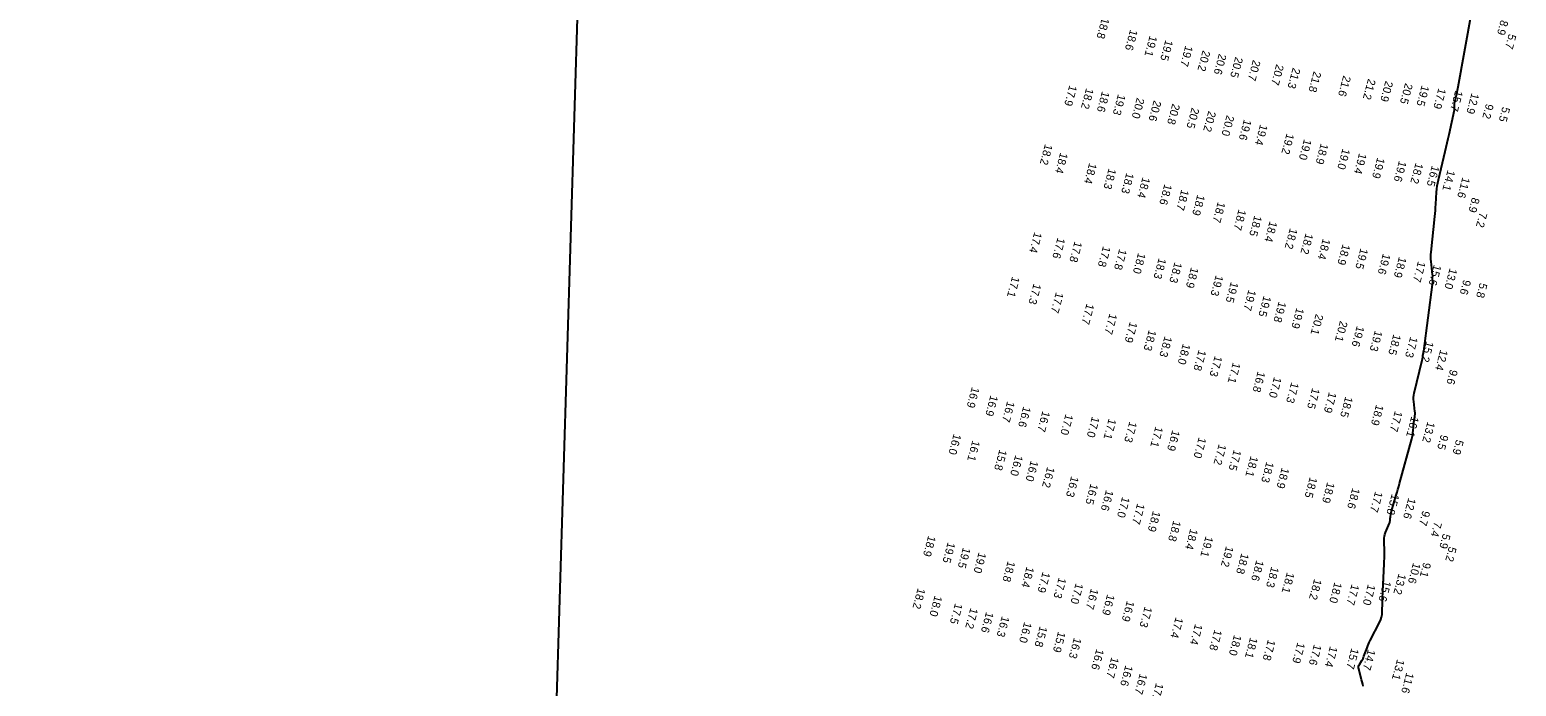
# Model space of a CAD drawing. Extents: x 988130 to 1132882, y 654656 to 841453.
# Drawn here: x 1053871 to 1054799, y 755032 to 755442 of the extents above; entities that cross this region are included whole.
import ezdxf

# ---------------------------------------------------------------- set-up
doc = ezdxf.new("R2010")
doc.units = 0
for name, color, linetype in [('V-ANNO-KEYM', 7, 'Continuous'), ('V-TOPO-MAJR', 7, 'Continuous'), ('V-TOPO-SOUN', 7, 'Continuous')]:
    doc.layers.add(name, color=color, linetype=linetype)

msp = doc.modelspace()

# ---------------------------------------------------------------- linework, layer by layer
at = {"layer": 'V-ANNO-KEYM'}
msp.add_line((1053870.57, 744184.73), (1054295.04, 758153.5), dxfattribs=at)
at = {"layer": 'V-TOPO-MAJR'}
msp.add_lwpolyline([(1054703.58, 755031.65), (1054703.29, 755033.03), (1054702.98, 755034.4), (1054702.64, 755035.76), (1054700.87, 755042.5), (1054700.75, 755043.21), (1054700.78, 755043.9), (1054700.95, 755044.56), (1054701.26, 755045.21), (1054702.82, 755047.74), (1054703.19, 755048.39), (1054703.52, 755049.05), (1054703.83, 755049.72), (1054704.1, 755050.41), (1054706.05, 755055.75), (1054706.47, 755056.87), (1054706.93, 755057.97), (1054707.42, 755059.06), (1054707.95, 755060.13), (1054713.97, 755071.93), (1054714.61, 755073.38), (1054715.08, 755074.88), (1054715.38, 755076.43), (1054715.51, 755078.01), (1054715.67, 755084.44), (1054715.72, 755086.05), (1054715.77, 755087.66), (1054715.84, 755089.27), (1054715.91, 755090.87), (1054716.75, 755108.04), (1054716.82, 755109.77), (1054716.86, 755111.51), (1054716.86, 755113.24), (1054716.83, 755114.98), (1054716.64, 755123.02), (1054716.67, 755124.19), (1054716.83, 755125.34), (1054717.11, 755126.47), (1054717.51, 755127.58), (1054720.06, 755133.55), (1054720.17, 755133.84), (1054720.26, 755134.14), (1054720.33, 755134.44), (1054720.37, 755134.75), (1054720.49, 755136), (1054720.52, 755136.31), (1054720.56, 755136.62), (1054720.6, 755136.93), (1054720.64, 755137.24), (1054720.94, 755139.23), (1054721.01, 755139.67), (1054721.1, 755140.1), (1054721.2, 755140.52), (1054721.32, 755140.95), (1054724.28, 755150.98), (1054724.81, 755152.79), (1054725.33, 755154.61), (1054725.85, 755156.43), (1054726.36, 755158.25), (1054734.09, 755186.2), (1054734.3, 755187.06), (1054734.48, 755187.92), (1054734.6, 755188.8), (1054734.69, 755189.67), (1054734.95, 755193.3), (1054735.02, 755194.13), (1054735.11, 755194.96), (1054735.21, 755195.79), (1054735.34, 755196.62), (1054735.86, 755199.91), (1054735.97, 755200.74), (1054736.01, 755201.56), (1054736, 755202.39), (1054735.93, 755203.22), (1054735.21, 755209.43), (1054735.11, 755210.74), (1054735.13, 755212.04), (1054735.27, 755213.34), (1054735.52, 755214.62), (1054740.5, 755235.2), (1054740.55, 755235.44), (1054740.6, 755235.68), (1054740.64, 755235.92), (1054740.67, 755236.16), (1054740.8, 755237.12), (1054740.83, 755237.36), (1054740.86, 755237.6), (1054740.9, 755237.84), (1054740.94, 755238.08), (1054741.2, 755239.55), (1054741.26, 755239.87), (1054741.31, 755240.19), (1054741.36, 755240.52), (1054741.4, 755240.85), (1054746.97, 755282.56), (1054747.01, 755282.96), (1054747.04, 755283.36), (1054747.05, 755283.76), (1054747.04, 755284.16), (1054746.95, 755286.19), (1054746.95, 755286.38), (1054746.95, 755286.57), (1054746.96, 755286.76), (1054746.97, 755286.95), (1054747.03, 755287.71), (1054747.04, 755287.9), (1054747.04, 755288.09), (1054747.03, 755288.28), (1054747.01, 755288.47), (1054746.02, 755296.85), (1054745.88, 755298.31), (1054745.83, 755299.77), (1054745.87, 755301.23), (1054745.98, 755302.69), (1054748.35, 755324.91), (1054748.55, 755326.82), (1054748.72, 755328.73), (1054748.87, 755330.64), (1054748.99, 755332.55), (1054749.46, 755340.2), (1054749.61, 755342.11), (1054749.85, 755344), (1054750.17, 755345.88), (1054750.58, 755347.75), (1054754.82, 755365.61), (1054755.45, 755368.26), (1054756.06, 755370.92), (1054756.66, 755373.58), (1054757.25, 755376.25), (1054760.56, 755391.45), (1054760.63, 755391.85), (1054760.68, 755392.24), (1054760.7, 755392.65), (1054760.7, 755393.05), (1054760.65, 755394.67), (1054760.65, 755395.07), (1054760.67, 755395.47), (1054760.73, 755395.87), (1054760.81, 755396.26), (1054762.1, 755401.7), (1054762.34, 755402.74), (1054762.57, 755403.78), (1054762.78, 755404.83), (1054762.97, 755405.88), (1054771.23, 755451.98)], dxfattribs=at)

# ---------------------------------------------------------------- texts
at = {"layer": 'V-TOPO-SOUN'}
for s, p in [('18.8 ', (1054540.38, 755449.25)), ('8.9', (1054789.56, 755447.93)), ('18.6 ', (1054558.08, 755441.95)), ('19.1 ', (1054570.28, 755438.11)), ('19.5 ', (1054580.14, 755435.46)), ('5.7', (1054794.56, 755439.23)), ('19.7 ', (1054592.55, 755431.89)), ('20.2 ', (1054603.4, 755428.94)), ('20.6 ', (1054613.54, 755426.86)), ('20.5 ', (1054623.81, 755424.91)), ('20.7 ', (1054634.79, 755422.97)), ('20.7 ', (1054649.35, 755420.24)), ('21.3 ', (1054659.67, 755418.12)), ('21.8 ', (1054672.74, 755415.85)), ('17.9 ', (1054520.14, 755407.24)), ('21.6 ', (1054691.24, 755413.21)), ('21.2 ', (1054706.72, 755411.2)), ('20.9 ', (1054717.58, 755409.9)), ('20.5 ', (1054729.88, 755408.47)), ('19.5 ', (1054740.22, 755407.13)), ('18.2 ', (1054530.6, 755405.36)), ('18.6 ', (1054540.51, 755403.41)), ('19.3 ', (1054550.48, 755401.53)), ('20.0 ', (1054562.29, 755399.42)), ('20.6 ', (1054572.82, 755397.7)), ('17.9 ', (1054750.71, 755405.38)), ('15.7 ', (1054761.21, 755403.92)), ('12.9 ', (1054771.36, 755402.28)), ('20.8 ', (1054584.46, 755395.67)), ('20.5 ', (1054596.56, 755393.2)), ('20.2 ', (1054606.98, 755391.16)), ('20.0 ', (1054618.39, 755388.51)), ('9.2', (1054780.41, 755395.66)), ('5.5', (1054790.66, 755393.76)), ('19.6 ', (1054629.19, 755385.84)), ('19.4 ', (1054639.28, 755382.74)), ('18.2 ', (1054504.89, 755370.46)), ('19.2 ', (1054655.82, 755377.09)), ('19.0 ', (1054666.72, 755373.53)), ('18.9 ', (1054677.18, 755370.87)), ('18.4 ', (1054514.41, 755365.11)), ('19.0 ', (1054690.74, 755367.63)), ('19.4 ', (1054701.13, 755364.78)), ('19.9 ', (1054712.45, 755361.99)), ('19.6 ', (1054725.99, 755359.94)), ('18.4 ', (1054532.51, 755358.64)), ('18.3 ', (1054544.68, 755355.29)), ('18.3 ', (1054555.75, 755352.53)), ('18.2 ', (1054736.4, 755358.71)), ('16.5 ', (1054746.56, 755357.05)), ('14.1 ', (1054756.4, 755354.24)), ('18.4 ', (1054565.83, 755349.77)), ('18.6 ', (1054579.51, 755345.49)), ('18.7 ', (1054590.09, 755342.06)), ('11.6 ', (1054765.68, 755349.75)), ('18.9 ', (1054600.05, 755338.84)), ('18.7 ', (1054612.85, 755334.41)), ('8.9', (1054771.67, 755337.14)), ('18.7 ', (1054625.84, 755329.68)), ('18.5 ', (1054635.71, 755325.89)), ('7.2', (1054776.4, 755327.84)), ('17.4 ', (1054498.23, 755315.51)), ('18.4 ', (1054645.24, 755322.31)), ('18.2 ', (1054657.88, 755317.93)), ('18.2 ', (1054667.72, 755314.73)), ('17.6 ', (1054512.72, 755311.99)), ('17.8 ', (1054523.35, 755309.68)), ('17.8 ', (1054541.15, 755306.73)), ('17.8 ', (1054551.26, 755304.92)), ('18.4 ', (1054678.46, 755311.42)), ('18.9 ', (1054690.8, 755307.96)), ('19.5 ', (1054702, 755305.38)), ('18.0 ', (1054563.05, 755302.51)), ('18.3 ', (1054575.95, 755299.26)), ('18.3 ', (1054585.8, 755296.72)), ('19.6 ', (1054716.01, 755302.08)), ('18.9 ', (1054726.01, 755300)), ('17.7 ', (1054737.92, 755297.26)), ('15.6 ', (1054747.82, 755295.15)), ('17.1 ', (1054484.37, 755287.77)), ('18.9 ', (1054596.13, 755293.54)), ('19.3 ', (1054611.57, 755288.62)), ('13.0 ', (1054757.68, 755292.9)), ('9.6', (1054766.29, 755285.83)), ('17.3 ', (1054497.77, 755283.36)), ('17.7 ', (1054511.7, 755277.96)), ('19.5 ', (1054620.99, 755284.44)), ('19.7 ', (1054632.02, 755279.48)), ('5.8', (1054776.51, 755283.81)), ('17.7 ', (1054530.86, 755270.86)), ('19.5 ', (1054641.46, 755275.69)), ('19.8 ', (1054650.89, 755272.12)), ('19.9 ', (1054662, 755268.24)), ('17.7 ', (1054545.2, 755264.67)), ('17.9 ', (1054557.87, 755259.45)), ('20.1 ', (1054674.06, 755264.4)), ('20.1 ', (1054689.19, 755260.05)), ('18.3 ', (1054569.73, 755254.43)), ('18.3 ', (1054579.58, 755250.46)), ('19.6 ', (1054699.68, 755256.91)), ('19.3 ', (1054710.95, 755254.04)), ('18.5 ', (1054722.56, 755251.74)), ('17.3 ', (1054733.08, 755250.14)), ('18.0 ', (1054591.02, 755245.84)), ('17.8 ', (1054600.86, 755241.93)), ('15.2 ', (1054743, 755247.32)), ('12.4 ', (1054751.85, 755242.09)), ('17.3 ', (1054610.94, 755238.26)), ('17.1 ', (1054622.25, 755234.1)), ('16.8 ', (1054637.78, 755228.52)), ('17.0 ', (1054647.97, 755225.07)), ('17.3 ', (1054658.75, 755221.72)), ('9.6', (1054758, 755229.73)), ('16.9 ', (1054459.2, 755218.77)), ('16.9 ', (1054470.83, 755213.61)), ('17.5 ', (1054671.85, 755218.14)), ('17.9 ', (1054682.29, 755215.61)), ('18.5 ', (1054692.5, 755212.83)), ('16.7 ', (1054481.26, 755209.86)), ('16.6 ', (1054491.32, 755206.64)), ('16.7 ', (1054503.31, 755203.8)), ('18.9 ', (1054711.74, 755207.78)), ('17.7 ', (1054723.46, 755203.84)), ('17.0 ', (1054517.72, 755201.85)), ('17.0 ', (1054534.23, 755200.31)), ('17.1 ', (1054544.69, 755199.07)), ('17.3 ', (1054557.62, 755197.19)), ('17.1 ', (1054573.91, 755194.15)), ('16.1 ', (1054733.77, 755200.45)), ('13.2 ', (1054743.82, 755197.1)), ('16.0 ', (1054447.82, 755189.55)), ('16.1 ', (1054459.55, 755185.43)), ('16.9 ', (1054584.41, 755191.85)), ('17.0 ', (1054600.93, 755187.35)), ('9.5', (1054752.21, 755189.06)), ('5.9', (1054761.72, 755185.96)), ('15.8 ', (1054476.4, 755179.7)), ('16.0 ', (1054486.37, 755176.29)), ('17.2 ', (1054613.46, 755183.13)), ('17.5 ', (1054622.84, 755179.62)), ('18.1 ', (1054633.34, 755175.67)), ('16.0 ', (1054496.01, 755172.85)), ('16.2 ', (1054506.27, 755168.93)), ('18.3 ', (1054643.19, 755172.1)), ('18.9 ', (1054652.8, 755168.44)), ('16.3 ', (1054521.25, 755163.06)), ('16.5 ', (1054533.37, 755158.43)), ('18.5 ', (1054670.32, 755162.55)), ('18.9 ', (1054681.18, 755159.31)), ('18.6 ', (1054696.91, 755155.75)), ('16.6 ', (1054542.98, 755154.48)), ('17.0 ', (1054553.13, 755150.22)), ('17.7 ', (1054711.15, 755153.6)), ('15.8 ', (1054721.5, 755152)), ('12.6 ', (1054731.86, 755149.49)), ('17.7 ', (1054562.51, 755146.1)), ('18.9 ', (1054572.29, 755141.39)), ('9.7', (1054740.74, 755141.59)), ('18.8 ', (1054585.08, 755135.39)), ('18.4 ', (1054595.66, 755130.28)), ('7.4', (1054748.07, 755134.67)), ('18.9 ', (1054431.93, 755125.93)), ('19.5 ', (1054444.12, 755121.88)), ('19.5 ', (1054453.65, 755118.62)), ('19.1 ', (1054605.21, 755125.63)), ('19.2 ', (1054617.99, 755119.45)), ('5.9', (1054753.47, 755127.25)), ('5.2', (1054757.25, 755119.17)), ('19.0 ', (1054463.46, 755115.57)), ('18.8 ', (1054481.62, 755110.12)), ('18.8 ', (1054627.57, 755115.02)), ('18.6 ', (1054636.89, 755110.67)), ('10.6 ', (1054734.86, 755109.06)), ('9.1', (1054741.3, 755109.35)), ('18.4 ', (1054493.38, 755106.61)), ('17.9 ', (1054503.4, 755103.32)), ('17.3 ', (1054513.47, 755099.81)), ('18.3 ', (1054646.26, 755106.58)), ('18.1 ', (1054656, 755103.09)), ('13.2 ', (1054725.8, 755102.23)), ('18.2 ', (1054425.41, 755093.24)), ('17.0 ', (1054524.1, 755096.34)), ('16.7 ', (1054533.58, 755092.96)), ('18.2 ', (1054673.05, 755098.94)), ('18.0 ', (1054685.71, 755096.89)), ('17.7 ', (1054696.44, 755095.66)), ('17.0 ', (1054706.62, 755095.57)), ('15.6 ', (1054716.43, 755097.83)), ('18.0 ', (1054435.95, 755088.53)), ('17.5 ', (1054448.7, 755083.78)), ('16.9 ', (1054543.74, 755089.32)), ('16.9 ', (1054556.06, 755085.32)), ('17.3 ', (1054567.16, 755081.68)), ('17.2 ', (1054458.33, 755080.87)), ('16.6 ', (1054468.1, 755078.36)), ('16.3 ', (1054477.93, 755075.72)), ('16.0 ', (1054491.9, 755072.04)), ('17.4 ', (1054586.5, 755075.02)), ('15.8 ', (1054501.63, 755069.45)), ('15.9 ', (1054513.06, 755066.06)), ('17.4 ', (1054598.63, 755070.84)), ('17.8 ', (1054610.75, 755067.29)), ('18.0 ', (1054623.01, 755064.08)), ('16.3 ', (1054522.97, 755062.29)), ('16.6 ', (1054536.99, 755055.26)), ('18.1 ', (1054633.04, 755062.44)), ('17.8 ', (1054644.15, 755061.02)), ('17.9 ', (1054662.59, 755059.31)), ('17.6 ', (1054672.93, 755058.08)), ('17.4 ', (1054682.92, 755056.89)), ('15.7 ', (1054696.27, 755055.72)), ('14.7 ', (1054706.61, 755054.99)), ('16.7 ', (1054546.38, 755050.14)), ('16.6 ', (1054555.11, 755045.05)), ('13.1 ', (1054724.84, 755048.81)), ('16.7 ', (1054564.09, 755039.9)), ('11.6 ', (1054730.65, 755040.52)), ('17.0 ', (1054574.21, 755033.96))]:
    msp.add_text(s, height=5, rotation=255, dxfattribs=at).set_placement(p)

doc.saveas('drawing.dxf')
